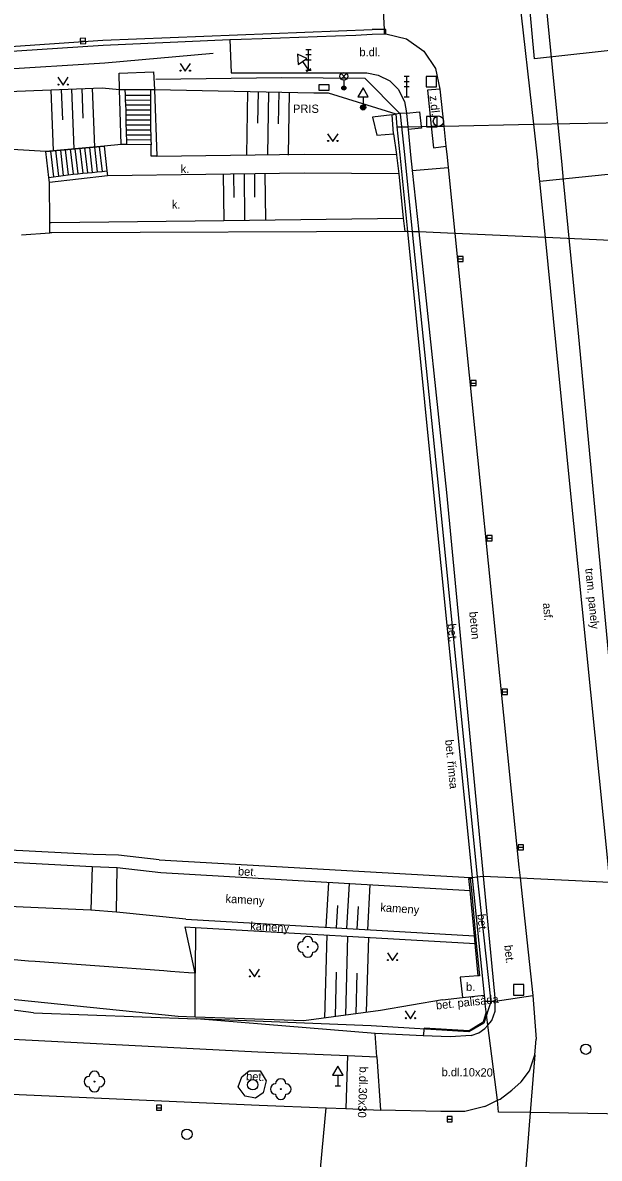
# Model space of a CAD drawing. Extents: x -599770 to -598493, y -1162076 to -1159209.
# Drawn here: x -599236.5 to -599208.7, y -1161632.3 to -1161577.5 of the extents above; entities that cross this region are included whole.
import ezdxf

# ---------------------------------------------------------------- set-up
doc = ezdxf.new("R2010")
doc.units = 0
doc.layers.add('Podklad', color=7, linetype='Continuous')

msp = doc.modelspace()

# ---------------------------------------------------------------- linework, layer by layer
at = {"layer": 'Podklad'}
for p, q in [((-599233.675, -1161578.438), (-599233.425, -1161578.422)), ((-599222.805, -1161578.83), (-599222.555, -1161578.83)), ((-599222.68, -1161579.83), (-599222.68, -1161578.83)), ((-599222.97, -1161579.412), (-599222.68, -1161579.83)), ((-599222.805, -1161579.08), (-599222.555, -1161579.08)), ((-599222.805, -1161579.33), (-599222.555, -1161579.33)), ((-599222.805, -1161579.83), (-599222.555, -1161579.83)), ((-599222.783, -1161579.901), (-599222.577, -1161579.759)), ((-599221.113, -1161580.26), (-599220.848, -1161579.995)), ((-599221.113, -1161579.995), (-599220.848, -1161580.26)), ((-599218.075, -1161580.12), (-599217.825, -1161580.12)), ((-599217.95, -1161581.12), (-599217.95, -1161580.12)), ((-599220.98, -1161580.315), (-599220.98, -1161580.69)), ((-599218.075, -1161580.37), (-599217.825, -1161580.37)), ((-599218.075, -1161580.62), (-599217.825, -1161580.62)), ((-599220.05, -1161581.121), (-599220.05, -1161581.63)), ((-599218.075, -1161581.12), (-599217.825, -1161581.12)), ((-599220.175, -1161581.63), (-599219.925, -1161581.63)), ((-599215.485, -1161588.93), (-599215.235, -1161588.93)), ((-599214.855, -1161594.91), (-599214.605, -1161594.91)), ((-599214.085, -1161602.38), (-599213.835, -1161602.38)), ((-599213.345, -1161609.79), (-599213.095, -1161609.79)), ((-599212.575, -1161617.28), (-599212.325, -1161617.28)), ((-599221.27, -1161628.261), (-599221.27, -1161628.77)), ((-599221.395, -1161628.77), (-599221.145, -1161628.77)), ((-599230.015, -1161629.83), (-599229.765, -1161629.83)), ((-599216.005, -1161630.38), (-599215.755, -1161630.38))]:
    msp.add_line(p, q, dxfattribs=at)
for points in [[(-599210.46, -1161584.39), (-599210.92, -1161579.71), (-599212.32, -1161565.4)], [(-599210.46, -1161584.39), (-599210.92, -1161579.71), (-599212.32, -1161565.4)], [(-599212.99, -1161572.35), (-599212.538, -1161576.321), (-599211.843, -1161582.438), (-599211.63, -1161584.31)], [(-599196.16, -1161578.43), (-599196.165, -1161577.865), (-599196.17, -1161577.37), (-599202.69, -1161577.3), (-599207.05, -1161577.254), (-599207.41, -1161577.25), (-599207.27, -1161578.78), (-599211.794, -1161579.279), (-599212.06, -1161576.29), (-599212.538, -1161576.321)], [(-599219.1, -1161576.67), (-599219.04, -1161577.87)], [(-599251.31, -1161579.66), (-599237.75, -1161578.74), (-599232.6, -1161578.39), (-599219.62, -1161577.88)], [(-599219.04, -1161577.87), (-599219.62, -1161577.88)], [(-599219.04, -1161577.87), (-599219.03, -1161578.08)], [(-599218.95, -1161577.87), (-599219.04, -1161577.87)], [(-599218.95, -1161578.08), (-599218.95, -1161577.87)], [(-599272.55, -1161581.33), (-599251.44, -1161579.86), (-599251.28, -1161579.85), (-599237.74, -1161578.97), (-599232.57, -1161578.63), (-599226.47, -1161578.35), (-599225.92, -1161578.33), (-599224.91, -1161578.3), (-599221.39, -1161578.17), (-599220.41, -1161578.14), (-599219.62, -1161578.1), (-599219.03, -1161578.08), (-599218.95, -1161578.08)], [(-599226.47, -1161578.35), (-599226.41, -1161579.96), (-599219.87, -1161579.96), (-599219.32, -1161580.07), (-599218.77, -1161580.35), (-599218.36, -1161580.75), (-599218.06, -1161581.34), (-599217.96, -1161581.88)], [(-599218.95, -1161578.08), (-599217.96, -1161578.32), (-599217.13, -1161578.91), (-599216.57, -1161579.75), (-599216.36, -1161580.74)], [(-599227.28, -1161579.03), (-599232.5, -1161579.49)], [(-599232.5, -1161579.49), (-599237.67, -1161579.81)], [(-599228.87, -1161579.505), (-599228.62, -1161579.88), (-599228.37, -1161579.505)], [(-599231.79, -1161580.77), (-599231.8, -1161579.97), (-599230.16, -1161579.91), (-599230.1, -1161580.77)], [(-599239.4, -1161580.87), (-599237.58, -1161580.87), (-599232.63, -1161580.68), (-599231.79, -1161580.77)], [(-599234.76, -1161580.175), (-599234.51, -1161580.55), (-599234.26, -1161580.175)], [(-599233.6, -1161580.72), (-599233.55, -1161582.15)], [(-599233.1, -1161580.7), (-599232.99, -1161583.54)], [(-599233.1, -1161580.7), (-599232.99, -1161583.54)], [(-599230.04, -1161580.26), (-599223.98, -1161580.19), (-599219.97, -1161580.21), (-599218.3, -1161581.91)], [(-599235.1, -1161580.78), (-599234.99, -1161583.72)], [(-599235.1, -1161580.78), (-599234.99, -1161583.72)], [(-599234.6, -1161580.76), (-599234.54, -1161582.22)], [(-599234.1, -1161580.74), (-599233.99, -1161583.63)], [(-599234.1, -1161580.74), (-599233.99, -1161583.63)], [(-599231.79, -1161580.77), (-599231.53, -1161580.77)], [(-599231.71, -1161583.42), (-599231.79, -1161580.77)], [(-599231.71, -1161583.42), (-599231.79, -1161580.77)], [(-599231.53, -1161580.77), (-599230.3, -1161580.77)], [(-599231.53, -1161580.77), (-599231.52, -1161581.03)], [(-599231.52, -1161581.03), (-599230.3, -1161581.04)], [(-599231.52, -1161581.03), (-599231.51, -1161581.26)], [(-599231.51, -1161581.26), (-599230.3, -1161581.27)], [(-599231.51, -1161581.26), (-599231.5, -1161581.5)], [(-599230.3, -1161580.77), (-599230.1, -1161580.77)], [(-599230.3, -1161580.77), (-599230.3, -1161581.04)], [(-599230.3, -1161581.04), (-599230.3, -1161581.27)], [(-599230.1, -1161580.77), (-599222.43, -1161580.92), (-599221.73, -1161580.92), (-599218.48, -1161581.93)], [(-599230.1, -1161580.77), (-599229.99, -1161583.98)], [(-599230.1, -1161580.77), (-599229.99, -1161583.98)], [(-599225.65, -1161583.92), (-599225.6, -1161580.85)], [(-599225.65, -1161583.92), (-599225.6, -1161580.85)], [(-599225.13, -1161582.39), (-599225.1, -1161580.86)], [(-599224.65, -1161583.91), (-599224.6, -1161580.87)], [(-599224.65, -1161583.91), (-599224.6, -1161580.87)], [(-599224.13, -1161582.41), (-599224.1, -1161580.88)], [(-599223.65, -1161583.92), (-599223.6, -1161580.89)], [(-599223.65, -1161583.92), (-599223.6, -1161580.89)], [(-599216.36, -1161580.74), (-599216.95, -1161580.79), (-599216.768, -1161582.536), (-599216.66, -1161583.57), (-599216.06, -1161583.49)], [(-599216.36, -1161580.74), (-599216.165, -1161582.524), (-599216.06, -1161583.49)], [(-599231.5, -1161581.5), (-599230.3, -1161581.51)], [(-599231.5, -1161581.5), (-599231.49, -1161581.74)], [(-599231.49, -1161581.74), (-599230.3, -1161581.75)], [(-599231.49, -1161581.74), (-599231.49, -1161581.98)], [(-599230.3, -1161581.27), (-599230.3, -1161581.51)], [(-599230.3, -1161581.51), (-599230.3, -1161581.75)], [(-599230.3, -1161581.75), (-599230.3, -1161581.99)], [(-599231.49, -1161581.98), (-599230.3, -1161581.99)], [(-599231.49, -1161581.98), (-599231.48, -1161582.22)], [(-599231.48, -1161582.22), (-599230.3, -1161582.23)], [(-599231.48, -1161582.22), (-599231.48, -1161582.46)], [(-599230.3, -1161581.99), (-599230.3, -1161582.23)], [(-599230.3, -1161582.23), (-599230.29, -1161582.47)], [(-599218.65, -1161581.98), (-599219.6, -1161582.09), (-599219.39, -1161582.96), (-599218.58, -1161582.9)], [(-599218.65, -1161581.98), (-599218.48, -1161581.93)], [(-599218.58, -1161582.9), (-599218.65, -1161581.98)], [(-599218.48, -1161581.93), (-599218.3, -1161581.91)], [(-599218.48, -1161581.93), (-599218.42, -1161582.57), (-599218.28, -1161583.91)], [(-599218.42, -1161582.57), (-599217.893, -1161582.559), (-599217.249, -1161582.546), (-599216.768, -1161582.536), (-599216.165, -1161582.524), (-599211.843, -1161582.438), (-599206.584, -1161582.333), (-599200.89, -1161582.22), (-599199.94, -1161582.19)], [(-599218.3, -1161581.91), (-599217.96, -1161581.88)], [(-599218.3, -1161581.91), (-599218.26, -1161581.95), (-599218.06, -1161583.89)], [(-599217.96, -1161581.9), (-599217.33, -1161581.84), (-599217.249, -1161582.546), (-599217.24, -1161582.63), (-599217.88, -1161582.69)], [(-599217.96, -1161581.88), (-599217.96, -1161581.9)], [(-599217.96, -1161581.9), (-599217.893, -1161582.559), (-599217.88, -1161582.69)], [(-599231.48, -1161582.46), (-599230.29, -1161582.47)], [(-599231.48, -1161582.46), (-599231.47, -1161582.7)], [(-599231.47, -1161582.7), (-599230.29, -1161582.71)], [(-599231.47, -1161582.7), (-599231.47, -1161582.94)], [(-599231.47, -1161582.7), (-599231.47, -1161582.94)], [(-599230.29, -1161582.47), (-599230.29, -1161582.71)], [(-599230.29, -1161582.71), (-599230.28, -1161582.95)], [(-599221.76, -1161582.895), (-599221.51, -1161583.27), (-599221.26, -1161582.895)], [(-599218.58, -1161582.9), (-599218.45, -1161583.9)], [(-599217.88, -1161582.69), (-599217.76, -1161583.91)], [(-599217.88, -1161582.69), (-599217.76, -1161583.91)], [(-599231.71, -1161583.42), (-599232.53, -1161583.5), (-599235.34, -1161583.75)], [(-599231.46, -1161583.41), (-599231.71, -1161583.42)], [(-599231.47, -1161582.94), (-599230.28, -1161582.95)], [(-599231.47, -1161582.94), (-599230.28, -1161582.95)], [(-599231.47, -1161582.94), (-599231.46, -1161583.18)], [(-599231.46, -1161583.18), (-599230.28, -1161583.19)], [(-599231.46, -1161583.18), (-599230.28, -1161583.19)], [(-599231.46, -1161583.18), (-599231.46, -1161583.41)], [(-599230.27, -1161583.43), (-599231.46, -1161583.41)], [(-599230.27, -1161583.43), (-599231.46, -1161583.41)], [(-599230.28, -1161582.95), (-599230.28, -1161583.19)], [(-599230.28, -1161583.19), (-599230.27, -1161583.43)], [(-599230.26, -1161583.98), (-599230.27, -1161583.43)], [(-599230.26, -1161583.98), (-599230.27, -1161583.43)], [(-599235.34, -1161583.75), (-599239.41, -1161583.51)], [(-599235.34, -1161583.75), (-599232.53, -1161583.5)], [(-599235.2, -1161585), (-599235.34, -1161583.75)], [(-599235.11, -1161583.73), (-599234.97, -1161584.97)], [(-599234.87, -1161583.71), (-599234.73, -1161584.94)], [(-599234.64, -1161583.69), (-599234.5, -1161584.91)], [(-599234.41, -1161583.67), (-599234.27, -1161584.88)], [(-599234.17, -1161583.64), (-599234.03, -1161584.85)], [(-599233.94, -1161583.62), (-599233.8, -1161584.83)], [(-599233.7, -1161583.6), (-599233.56, -1161584.8)], [(-599233.47, -1161583.58), (-599233.33, -1161584.78)], [(-599233.24, -1161583.56), (-599233.1, -1161584.76)], [(-599233, -1161583.54), (-599232.86, -1161584.73)], [(-599232.77, -1161583.52), (-599232.63, -1161584.71)], [(-599232.53, -1161583.5), (-599232.4, -1161584.68)], [(-599229.99, -1161583.98), (-599230.26, -1161583.98)], [(-599229.99, -1161583.98), (-599222.89, -1161583.88), (-599218.45, -1161583.9)], [(-599229.99, -1161583.98), (-599222.89, -1161583.88), (-599218.45, -1161583.9)], [(-599218.45, -1161583.9), (-599218.45, -1161583.93)], [(-599218.45, -1161583.9), (-599218.45, -1161583.93)], [(-599218.45, -1161583.93), (-599218.33, -1161584.82)], [(-599218.28, -1161583.91), (-599217.91, -1161587.61)], [(-599218.28, -1161583.91), (-599217.91, -1161587.61)], [(-599218.06, -1161583.89), (-599217.68, -1161587.62)], [(-599218.06, -1161583.89), (-599217.68, -1161587.62)], [(-599217.76, -1161583.91), (-599217.69, -1161584.67)], [(-599216.06, -1161583.49), (-599216, -1161584.02)], [(-599217.69, -1161584.67), (-599215.95, -1161584.52)], [(-599216, -1161584.02), (-599215.95, -1161584.52)], [(-599216, -1161584.02), (-599215.95, -1161584.52)], [(-599215.95, -1161584.52), (-599215.63, -1161587.71)], [(-599211.27, -1161587.9), (-599211.54, -1161585.19), (-599211.63, -1161584.31)], [(-599211.27, -1161587.9), (-599211.54, -1161585.19), (-599211.63, -1161584.31)], [(-599204.81, -1161644.25), (-599209.65, -1161592.68), (-599210.39, -1161585.13), (-599210.46, -1161584.39)], [(-599204.81, -1161644.25), (-599209.65, -1161592.68), (-599210.39, -1161585.13), (-599210.46, -1161584.39)], [(-599235.2, -1161585), (-599234.97, -1161584.97)], [(-599235.17, -1161585.25), (-599235.2, -1161585)], [(-599232.37, -1161584.93), (-599235.17, -1161585.25)], [(-599234.97, -1161584.97), (-599234.73, -1161584.94)], [(-599234.73, -1161584.94), (-599234.5, -1161584.91)], [(-599234.5, -1161584.91), (-599234.27, -1161584.88)], [(-599234.27, -1161584.88), (-599234.03, -1161584.85)], [(-599234.03, -1161584.85), (-599233.8, -1161584.83)], [(-599233.8, -1161584.83), (-599233.56, -1161584.8)], [(-599233.56, -1161584.8), (-599233.33, -1161584.78)], [(-599233.33, -1161584.78), (-599233.1, -1161584.76)], [(-599233.1, -1161584.76), (-599232.86, -1161584.73)], [(-599232.86, -1161584.73), (-599232.63, -1161584.71)], [(-599232.63, -1161584.71), (-599232.4, -1161584.68)], [(-599232.4, -1161584.68), (-599232.37, -1161584.93)], [(-599222.89, -1161584.8), (-599232.37, -1161584.93)], [(-599226.79, -1161584.85), (-599226.76, -1161587.08)], [(-599226.29, -1161584.85), (-599226.28, -1161585.96)], [(-599225.79, -1161584.84), (-599225.76, -1161587.06)], [(-599225.29, -1161584.83), (-599225.28, -1161585.95)], [(-599224.79, -1161584.83), (-599224.76, -1161587.05)], [(-599218.33, -1161584.82), (-599222.89, -1161584.8)], [(-599218.33, -1161584.82), (-599218.12, -1161586.97)], [(-599217.69, -1161584.67), (-599217.37, -1161587.63)], [(-599206.37, -1161584.66), (-599211.54, -1161585.19)], [(-599206.37, -1161584.66), (-599211.54, -1161585.19)], [(-599235.15, -1161587.18), (-599235.17, -1161585.25)], [(-599235.15, -1161587.18), (-599235.08, -1161587.18)], [(-599235.15, -1161587.67), (-599235.15, -1161587.18)], [(-599235.08, -1161587.18), (-599226.76, -1161587.08), (-599218.12, -1161586.97)], [(-599218.12, -1161586.97), (-599218.04, -1161587.6)], [(-599236.51, -1161587.77), (-599235.15, -1161587.67)], [(-599235.05, -1161587.67), (-599235.15, -1161587.67)], [(-599218.04, -1161587.6), (-599235.05, -1161587.67)], [(-599217.91, -1161587.61), (-599218.04, -1161587.6)], [(-599217.68, -1161587.62), (-599217.91, -1161587.61)], [(-599217.91, -1161587.61), (-599216.67, -1161600.03), (-599214.8, -1161618.73)], [(-599217.68, -1161587.62), (-599216.42, -1161600), (-599214.55, -1161618.7)], [(-599217.37, -1161587.63), (-599217.68, -1161587.62)], [(-599217.37, -1161587.63), (-599216.04, -1161600.18), (-599214.26, -1161618.67)], [(-599215.63, -1161587.71), (-599217.37, -1161587.63)], [(-599215.63, -1161587.71), (-599214.39, -1161599.93), (-599212.54, -1161618.23), (-599212.48, -1161618.75)], [(-599211.27, -1161587.9), (-599215.63, -1161587.71)], [(-599206.01, -1161588.13), (-599211.27, -1161587.9)], [(-599208.16, -1161618.96), (-599208.26, -1161617.94), (-599210.11, -1161599.6), (-599211.27, -1161587.9)], [(-599233.06, -1161617.62), (-599286.48, -1161614.85)], [(-599286.64, -1161615.34), (-599233.11, -1161618.21)], [(-599236.44, -1161620.17), (-599286.41, -1161617.74)], [(-599231.84, -1161617.66), (-599233.06, -1161617.62)], [(-599229.88, -1161617.89), (-599231.84, -1161617.66)], [(-599229.88, -1161617.89), (-599214.89, -1161618.74)], [(-599233.11, -1161618.21), (-599233.18, -1161620.31)], [(-599233.11, -1161618.21), (-599231.9, -1161618.26)], [(-599231.93, -1161620.41), (-599231.9, -1161618.26)], [(-599231.9, -1161618.26), (-599229.8, -1161618.5), (-599214.9, -1161619.36)], [(-599221.83, -1161621.13), (-599221.71, -1161618.97)], [(-599220.83, -1161621.19), (-599220.71, -1161619.02)], [(-599214.9, -1161619.36), (-599214.96, -1161618.79), (-599214.89, -1161618.78)], [(-599214.89, -1161618.74), (-599214.8, -1161618.73)], [(-599214.89, -1161618.74), (-599214.89, -1161618.78)], [(-599214.89, -1161618.78), (-599214.79, -1161618.77)], [(-599214.89, -1161618.78), (-599214.83, -1161619.36), (-599214.63, -1161621.54), (-599214.6, -1161621.91), (-599214.45, -1161623.47)], [(-599214.8, -1161618.73), (-599214.55, -1161618.7)], [(-599214.8, -1161618.73), (-599214.79, -1161618.77)], [(-599214.79, -1161618.77), (-599214.22, -1161624.41), (-599214.19, -1161624.7)], [(-599214.55, -1161618.7), (-599214.27, -1161618.67), (-599214.26, -1161618.67)], [(-599214.55, -1161618.7), (-599214.48, -1161619.44), (-599213.89, -1161624.73)], [(-599214.26, -1161618.67), (-599213.68, -1161624.69)], [(-599214.26, -1161618.67), (-599212.48, -1161618.75)], [(-599212.48, -1161618.75), (-599211.87, -1161624.42)], [(-599212.48, -1161618.75), (-599208.16, -1161618.96)], [(-599219.83, -1161621.25), (-599219.71, -1161619.08)], [(-599214.69, -1161621.54), (-599214.9, -1161619.36)], [(-599221.33, -1161621.16), (-599221.27, -1161620.08)], [(-599233.18, -1161620.31), (-599236.44, -1161620.17)], [(-599231.93, -1161620.41), (-599233.18, -1161620.31)], [(-599228.6, -1161620.75), (-599231.93, -1161620.41)], [(-599220.33, -1161621.22), (-599220.27, -1161620.14)], [(-599228.62, -1161621.11), (-599228.13, -1161621.14)], [(-599228.15, -1161623.35), (-599228.62, -1161621.11)], [(-599228.6, -1161620.75), (-599214.69, -1161621.54)], [(-599228.13, -1161621.14), (-599228.15, -1161623.35)], [(-599228.13, -1161621.14), (-599214.65, -1161621.91)], [(-599221.9, -1161625.51), (-599221.78, -1161621.5)], [(-599220.89, -1161625.37), (-599220.78, -1161621.56)], [(-599219.89, -1161625.23), (-599219.78, -1161621.61)], [(-599214.65, -1161621.91), (-599214.69, -1161621.54)], [(-599228.96, -1161625.43), (-599237.45, -1161624.57), (-599286.37, -1161622.09), (-599324.88, -1161622.87), (-599348.75, -1161623.7), (-599373.72, -1161624.57)], [(-599214.5, -1161623.47), (-599214.65, -1161621.91)], [(-599236.17, -1161622.76), (-599237.04, -1161622.69)], [(-599235.85, -1161622.78), (-599236.17, -1161622.76)], [(-599229.66, -1161623.24), (-599235.85, -1161622.78)], [(-599218.88, -1161622.365), (-599218.63, -1161622.74), (-599218.38, -1161622.365)], [(-599229.34, -1161623.27), (-599229.66, -1161623.24)], [(-599228.47, -1161623.33), (-599229.34, -1161623.27)], [(-599228.15, -1161623.35), (-599228.47, -1161623.33)], [(-599228.14, -1161625.46), (-599228.15, -1161623.35)], [(-599225.54, -1161623.155), (-599225.29, -1161623.53), (-599225.04, -1161623.155)], [(-599221.39, -1161625.44), (-599221.33, -1161623.3)], [(-599220.39, -1161625.3), (-599220.33, -1161623.35)], [(-599214.5, -1161623.47), (-599215.38, -1161623.54), (-599215.26, -1161624.52)], [(-599214.45, -1161623.47), (-599214.5, -1161623.47)], [(-599216.22, -1161624.63), (-599215.26, -1161624.52), (-599214.22, -1161624.41)], [(-599215.26, -1161624.52), (-599214.22, -1161624.41)], [(-599213.68, -1161624.69), (-599211.87, -1161624.42)], [(-599211.87, -1161624.42), (-599211.71, -1161626.52)], [(-599235.94, -1161625.25), (-599237.56, -1161625.05), (-599239.98, -1161625.13), (-599250.74, -1161624.85)], [(-599213.89, -1161624.73), (-599214.23, -1161625.76), (-599214.95, -1161626.18), (-599219.66, -1161625.89), (-599228.08, -1161625.55)], [(-599216.22, -1161624.63), (-599219.21, -1161625.14)], [(-599214.85, -1161626.35), (-599214.47, -1161626.22), (-599214.18, -1161626.02), (-599214.04, -1161625.85), (-599213.85, -1161625.62), (-599213.68, -1161625.18), (-599213.68, -1161624.69)], [(-599214.04, -1161625.85), (-599214.124, -1161625.213), (-599214.19, -1161624.7)], [(-599214.19, -1161624.7), (-599213.97, -1161624.7)], [(-599213.97, -1161624.7), (-599213.68, -1161624.69)], [(-599235.94, -1161625.25), (-599228.08, -1161625.55)], [(-599219.21, -1161625.14), (-599222.91, -1161625.65), (-599228.14, -1161625.46), (-599228.96, -1161625.43)], [(-599219.47, -1161626.26), (-599228.08, -1161625.55)], [(-599218.02, -1161625.165), (-599217.77, -1161625.54), (-599217.52, -1161625.165)], [(-599214.124, -1161625.213), (-599214.27, -1161625.7), (-599214.943, -1161626.119), (-599217.114, -1161626), (-599217.16, -1161626.36)], [(-599195.69, -1161625.11), (-599195.558, -1161626.876), (-599195.298, -1161630.344), (-599196.124, -1161630.33), (-599201.651, -1161630.238), (-599207.378, -1161630.142), (-599211.995, -1161630.065), (-599213.52, -1161630.04)], [(-599213.52, -1161630.04), (-599213.574, -1161629.47), (-599214.04, -1161625.85)], [(-599240.06, -1161626.36), (-599225.13, -1161627.13)], [(-599214.85, -1161626.35), (-599215.86, -1161626.42), (-599217.16, -1161626.36), (-599219.47, -1161626.26)], [(-599219.39, -1161627.38), (-599219.47, -1161626.26)], [(-599212.43, -1161628.58), (-599212.03, -1161628.05), (-599211.77, -1161627.28), (-599211.71, -1161626.52)], [(-599354.65, -1161628.06), (-599348.99, -1161627.96), (-599336.15, -1161627.74), (-599307.69, -1161626.85), (-599287.17, -1161627), (-599260.14, -1161628.15), (-599225.06, -1161629.7)], [(-599225.13, -1161627.13), (-599220.8, -1161627.32)], [(-599220.8, -1161627.32), (-599220.88, -1161629.87)], [(-599220.8, -1161627.32), (-599219.39, -1161627.38)], [(-599219.39, -1161627.38), (-599219.21, -1161629.94)], [(-599211.77, -1161627.28), (-599211.995, -1161630.065), (-599213.4, -1161647.94)], [(-599226.08, -1161628.83), (-599225.9, -1161628.34), (-599225.54, -1161628.06), (-599225.01, -1161628.05), (-599224.72, -1161628.54), (-599224.86, -1161629.12), (-599225.23, -1161629.37), (-599225.74, -1161629.27), (-599226.08, -1161628.83)], [(-599214.19, -1161629.77), (-599213.574, -1161629.47), (-599213.45, -1161629.41), (-599212.89, -1161628.99), (-599212.43, -1161628.58)], [(-599225.06, -1161629.7), (-599221.83, -1161629.83), (-599220.88, -1161629.87), (-599219.21, -1161629.94)], [(-599222.7, -1161639.16), (-599221.83, -1161629.83)], [(-599214.19, -1161629.77), (-599215.15, -1161630.01), (-599216.3, -1161630.02), (-599219.21, -1161629.94)]]:
    msp.add_lwpolyline(points, dxfattribs=at)
for points in [[(-599233.667, -1161578.563), (-599233.417, -1161578.547), (-599233.433, -1161578.297), (-599233.683, -1161578.313)], [(-599223.176, -1161579.555), (-599222.765, -1161579.269), (-599223.217, -1161579.056)], [(-599217.01, -1161580.64), (-599216.51, -1161580.64), (-599216.51, -1161580.14), (-599217.01, -1161580.14)], [(-599222.18, -1161580.795), (-599221.68, -1161580.795), (-599221.68, -1161580.545), (-599222.18, -1161580.545)], [(-599220.3, -1161581.121), (-599219.8, -1161581.121), (-599220.05, -1161580.688)], [(-599216.99, -1161582.57), (-599216.49, -1161582.57), (-599216.49, -1161582.07), (-599216.99, -1161582.07)], [(-599215.485, -1161589.055), (-599215.235, -1161589.055), (-599215.235, -1161588.805), (-599215.485, -1161588.805)], [(-599214.855, -1161595.035), (-599214.605, -1161595.035), (-599214.605, -1161594.785), (-599214.855, -1161594.785)], [(-599214.085, -1161602.505), (-599213.835, -1161602.505), (-599213.835, -1161602.255), (-599214.085, -1161602.255)], [(-599213.345, -1161609.915), (-599213.095, -1161609.915), (-599213.095, -1161609.665), (-599213.345, -1161609.665)], [(-599212.575, -1161617.405), (-599212.325, -1161617.405), (-599212.325, -1161617.155), (-599212.575, -1161617.155)], [(-599212.8, -1161624.4), (-599212.3, -1161624.4), (-599212.3, -1161623.9), (-599212.8, -1161623.9)], [(-599221.52, -1161628.261), (-599221.02, -1161628.261), (-599221.27, -1161627.828)], [(-599230.015, -1161629.955), (-599229.765, -1161629.955), (-599229.765, -1161629.705), (-599230.015, -1161629.705)], [(-599216.005, -1161630.505), (-599215.755, -1161630.505), (-599215.755, -1161630.255), (-599216.005, -1161630.255)]]:
    msp.add_lwpolyline(points, close=True, dxfattribs=at)
for centre, radius in [((-599228.845, -1161579.855), 0.025), ((-599228.395, -1161579.855), 0.025), ((-599220.98, -1161580.128), 0.188), ((-599234.735, -1161580.525), 0.025), ((-599234.285, -1161580.525), 0.025), ((-599220.98, -1161580.69), 0.1), ((-599220.98, -1161580.69), 0.0723), ((-599220.98, -1161580.69), 0.0438), ((-599220.05, -1161581.63), 0.125), ((-599220.05, -1161581.63), 0.1), ((-599220.05, -1161581.63), 0.075), ((-599220.05, -1161581.63), 0.05), ((-599220.05, -1161581.63), 0.025), ((-599216.42, -1161582.29), 0.25), ((-599221.735, -1161583.245), 0.025), ((-599221.285, -1161583.245), 0.025), ((-599222.72, -1161622.08), 0.025), ((-599218.855, -1161622.715), 0.025), ((-599218.405, -1161622.715), 0.025), ((-599225.515, -1161623.505), 0.025), ((-599225.065, -1161623.505), 0.025), ((-599217.995, -1161625.515), 0.025), ((-599217.545, -1161625.515), 0.025), ((-599209.32, -1161627.01), 0.25), ((-599233, -1161628.57), 0.025), ((-599225.37, -1161628.72), 0.25), ((-599224.02, -1161628.93), 0.025), ((-599228.54, -1161631.11), 0.25)]:
    msp.add_circle(centre, radius, dxfattribs=at)
for centre, start, end in [((-599222.72, -1161621.83), 0, 180), ((-599222.97, -1161622.08), 90, 270), ((-599222.47, -1161622.08), 270, 90), ((-599222.72, -1161622.33), 180, 0), ((-599233.25, -1161628.57), 90, 270), ((-599233, -1161628.32), 0, 180), ((-599232.75, -1161628.57), 270, 90), ((-599233, -1161628.82), 180, 0), ((-599224.27, -1161628.93), 90, 270), ((-599224.02, -1161628.68), 0, 180), ((-599223.77, -1161628.93), 270, 90), ((-599224.02, -1161629.18), 180, 0)]:
    msp.add_arc(centre, 0.25, start, end, dxfattribs=at)

# ---------------------------------------------------------------- texts
for s, p in [('b.dl.', (-599220.23, -1161579.16)), ('PRIS', (-599223.43, -1161581.89)), ('k. ', (-599228.84, -1161584.79)), ('k. ', (-599229.27, -1161586.5))]:
    msp.add_text(s, height=0.4, dxfattribs=at).set_placement(p)
for s, rotation, p in [('z.dl.', 276.28, (-599216.85, -1161581.08)), ('tram. panely', 275.5974, (-599209.35, -1161603.85)), ('asf.', 275.4389, (-599211.39, -1161605.52)), ('beton', 275.4389, (-599214.94, -1161605.94)), ('bet.', 275.7141, (-599215.98, -1161606.52)), ('bet. římsa', 275.568, (-599216.1, -1161612.11)), ('bet.', 357.1456, (-599226.09, -1161618.63)), ('kameny', 356.6785, (-599226.69, -1161619.95)), ('kameny', 356.2784, (-599219.23, -1161620.37)), ('bet.', 275.7775, (-599214.55, -1161620.51)), ('kameny', 356.4722, (-599225.5, -1161621.26)), ('bet.', 276.1776, (-599213.25, -1161622.01)), ('b.', 0.0912, (-599215.09, -1161624.2)), ('bet. palisáda', 6, (-599216.52, -1161625.1)), ('bet.', 357, (-599225.7, -1161628.5)), ('b.dl.30x30', 268, (-599220.22, -1161627.84)), ('b.dl.10x20', 359.4779, (-599216.27, -1161628.31))]:
    msp.add_text(s, height=0.4, rotation=rotation, dxfattribs=at).set_placement(p)

doc.saveas('drawing.dxf')
